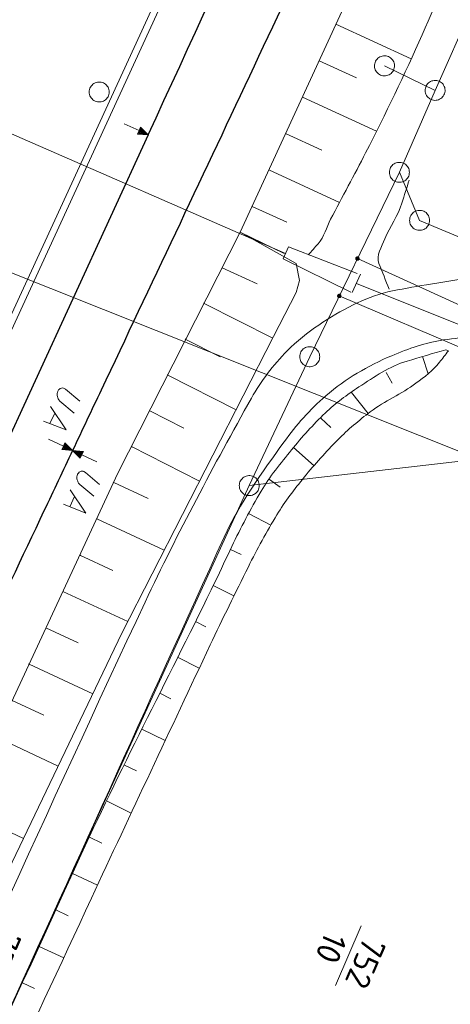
# Model space of a CAD drawing. Header units: metres. Extents: x 3425540 to 3446143, y 5432760 to 5444637.
# Tile 568 of 656: x 3437256 to 3437288, y 5444440 to 5444514. Entities that reach past the tile are written whole.
import ezdxf
from ezdxf.enums import TextEntityAlignment as Align

# ---------------------------------------------------------------- set-up
doc = ezdxf.new("R2010")
doc.units = ezdxf.units.M
for name, color, linetype, lineweight in [('B_Bestand', 9, 'Continuous', 18), ('B_Böschung', 9, 'Continuous', 18), ('B_Flurgrenzen', 9, 'Continuous', 18), ('B_Gleisachse', 9, 'Continuous', 25), ('Bestand Kabeltröge', 9, 'Continuous', 18)]:
    doc.layers.add(name, color=color, linetype=linetype, lineweight=lineweight)
doc.styles.get("Standard").update_dxf_attribs({"font": 'isocpeur.ttf'})

msp = doc.modelspace()

# ---------------------------------------------------------------- linework, layer by layer
at = {"layer": 'B_Bestand'}
for p, q in [((3437275.773, 5444496.418), (3437237.389, 5444513.157)), ((3437292.359, 5444480.177), (3437224.81, 5444507.123)), ((3437275.999, 5444496.939), (3437275.599, 5444496.019)), ((3437281.381, 5444494.873), (3437280.757, 5444493.504)), ((3437281.069, 5444494.189), (3437295.309, 5444488.462))]:
    msp.add_line(p, q, dxfattribs=at)
for points in [[(3437263.675, 5444506.149), (3437264.798, 5444505.632), (3437264.679, 5444505.375), (3437265.491, 5444505.313), (3437264.916, 5444505.89), (3437264.798, 5444505.632)], [(3437264.925, 5444505.816), (3437264.741, 5444505.416), (3437265.405, 5444505.353), (3437264.925, 5444505.816)], [(3437264.935, 5444505.743), (3437264.803, 5444505.457), (3437265.319, 5444505.392), (3437264.935, 5444505.743)], [(3437264.944, 5444505.669), (3437264.865, 5444505.497), (3437265.234, 5444505.432), (3437264.944, 5444505.669)], [(3437264.957, 5444505.602), (3437264.924, 5444505.531), (3437265.148, 5444505.471), (3437264.957, 5444505.602)], [(3437259.933, 5444484.478), (3437258.88, 5444485.368), (3437258.802, 5444485.468), (3437258.749, 5444485.556), (3437258.729, 5444485.612), (3437258.689, 5444485.726), (3437258.675, 5444485.795), (3437258.673, 5444485.858), (3437258.677, 5444485.966), (3437258.689, 5444486.024), (3437258.724, 5444486.132), (3437258.78, 5444486.216), (3437258.842, 5444486.28), (3437258.891, 5444486.32), (3437258.986, 5444486.353), (3437259.055, 5444486.367), (3437259.144, 5444486.357), (3437259.195, 5444486.332), (3437259.305, 5444486.265), (3437260.357, 5444485.375)], [(3437258.176, 5444484.973), (3437259.336, 5444483.216), (3437257.66, 5444483.884)], [(3437258.018, 5444482.535), (3437259.135, 5444482.006), (3437259.014, 5444481.75), (3437259.825, 5444481.679), (3437259.257, 5444482.262), (3437259.135, 5444482.006)], [(3437259.265, 5444482.188), (3437259.077, 5444481.79), (3437259.74, 5444481.72), (3437259.265, 5444482.188)], [(3437259.274, 5444482.115), (3437259.139, 5444481.83), (3437259.655, 5444481.76), (3437259.274, 5444482.115)], [(3437259.282, 5444482.041), (3437259.202, 5444481.87), (3437259.569, 5444481.801), (3437259.282, 5444482.041)], [(3437259.294, 5444481.974), (3437259.261, 5444481.903), (3437259.484, 5444481.841), (3437259.294, 5444481.974)], [(3437261.632, 5444480.822), (3437260.515, 5444481.351), (3437260.636, 5444481.607), (3437259.825, 5444481.678), (3437260.393, 5444481.095), (3437260.515, 5444481.351)], [(3437260.385, 5444481.169), (3437260.573, 5444481.567), (3437259.91, 5444481.637), (3437260.385, 5444481.169)], [(3437260.376, 5444481.242), (3437260.511, 5444481.527), (3437259.995, 5444481.597), (3437260.376, 5444481.242)], [(3437260.368, 5444481.316), (3437260.448, 5444481.487), (3437260.081, 5444481.556), (3437260.368, 5444481.316)], [(3437260.356, 5444481.383), (3437260.389, 5444481.454), (3437260.166, 5444481.516), (3437260.356, 5444481.383)], [(3437261.409, 5444478.248), (3437260.358, 5444479.136), (3437260.28, 5444479.236), (3437260.228, 5444479.323), (3437260.207, 5444479.38), (3437260.167, 5444479.493), (3437260.153, 5444479.562), (3437260.152, 5444479.625), (3437260.156, 5444479.733), (3437260.167, 5444479.79), (3437260.203, 5444479.899), (3437260.258, 5444479.982), (3437260.32, 5444480.047), (3437260.369, 5444480.086), (3437260.464, 5444480.12), (3437260.533, 5444480.134), (3437260.622, 5444480.123), (3437260.673, 5444480.099), (3437260.782, 5444480.031), (3437261.833, 5444479.143)], [(3437259.652, 5444478.735), (3437260.81, 5444476.981), (3437259.137, 5444477.648)]]:
    msp.add_lwpolyline(points, dxfattribs=at)
for points, knots in [([(3437355.504, 5444507.367), (3437349.307, 5444505.433), (3437343.11, 5444503.498), (3437336.913, 5444501.563), (3437333.494, 5444500.496), (3437330.037, 5444499.551), (3437326.597, 5444498.554), (3437322.372, 5444497.33), (3437318.143, 5444496.12), (3437313.917, 5444494.9), (3437311.903, 5444494.319), (3437309.941, 5444493.567), (3437307.899, 5444493.073), (3437306.235, 5444492.671), (3437304.536, 5444492.477), (3437302.848, 5444492.214), (3437300.735, 5444491.885), (3437298.619, 5444491.58), (3437296.508, 5444491.246), (3437295.106, 5444491.024), (3437293.715, 5444490.734), (3437292.317, 5444490.494), (3437290.754, 5444490.227), (3437289.16, 5444490.198), (3437287.589, 5444489.957), (3437286.253, 5444489.752), (3437284.986, 5444489.307), (3437283.72, 5444488.775), (3437281.909, 5444488.015), (3437280.276, 5444487.06), (3437278.777, 5444485.766), (3437277.575, 5444484.728), (3437276.568, 5444483.601), (3437275.66, 5444482.327), (3437274.01, 5444480.014), (3437272.342, 5444477.745), (3437271.173, 5444475.188), (3437265.416, 5444462.593), (3437259.741, 5444449.967), (3437253.979, 5444437.378), (3437247.621, 5444423.488), (3437241.263, 5444409.597), (3437234.905, 5444395.706)], [0, 0, 0, 0, 0.107881, 0.107881, 0.107881, 0.167404, 0.167404, 0.167404, 0.240499, 0.240499, 0.240499, 0.275337, 0.275337, 0.275337, 0.303717, 0.303717, 0.303717, 0.339242, 0.339242, 0.339242, 0.362828, 0.362828, 0.362828, 0.389185, 0.389185, 0.389185, 0.411594, 0.411594, 0.411594, 0.443649, 0.443649, 0.443649, 0.469358, 0.469358, 0.469358, 0.516065, 0.516065, 0.516065, 0.74614, 0.74614, 0.74614, 1, 1, 1, 1]), ([(3437283.515, 5444493.757), (3437283.264, 5444494.402), (3437283.014, 5444495.047), (3437282.763, 5444495.692), (3437282.536, 5444496.275), (3437282.945, 5444496.93), (3437283.192, 5444497.519), (3437283.584, 5444498.455), (3437284.186, 5444499.259), (3437284.482, 5444500.207), (3437284.661, 5444500.781), (3437284.84, 5444501.354), (3437285.019, 5444501.927)], [0, 0, 0, 0, 0.237634, 0.237634, 0.237634, 0.452455, 0.452455, 0.452455, 0.793743, 0.793743, 0.793743, 1, 1, 1, 1]), ([(3437294.915, 5444495.051), (3437293.267, 5444494.908), (3437291.619, 5444494.765), (3437289.971, 5444494.622), (3437288.745, 5444494.516), (3437287.535, 5444494.275), (3437286.318, 5444494.084), (3437285.345, 5444493.932), (3437284.38, 5444493.758), (3437283.416, 5444493.547), (3437282.516, 5444493.35), (3437281.674, 5444492.981), (3437280.837, 5444492.579), (3437279.93, 5444492.143), (3437279.091, 5444491.638), (3437278.258, 5444491.074), (3437277.406, 5444490.497), (3437276.615, 5444489.883), (3437275.894, 5444489.139), (3437274.844, 5444488.056), (3437273.932, 5444486.893), (3437273.207, 5444485.592), (3437270.401, 5444480.559), (3437267.698, 5444475.52), (3437265.255, 5444470.326), (3437257.992, 5444454.887), (3437251.133, 5444439.268), (3437243.671, 5444423.93), (3437239.767, 5444415.907), (3437235.864, 5444407.884), (3437231.96, 5444399.86)], [0, 0, 0, 0, 0.041354, 0.041354, 0.041354, 0.072123, 0.072123, 0.072123, 0.096716, 0.096716, 0.096716, 0.119671, 0.119671, 0.119671, 0.144554, 0.144554, 0.144554, 0.170011, 0.170011, 0.170011, 0.207092, 0.207092, 0.207092, 0.350529, 0.350529, 0.350529, 0.776942, 0.776942, 0.776942, 1, 1, 1, 1])]:
    msp.add_open_spline(points, degree=3, knots=knots, dxfattribs=at)
at = {"layer": 'B_Böschung'}
for p, q in [((3437279.531, 5444513.59), (3437285.163, 5444511.004)), ((3437278.279, 5444510.864), (3437281.091, 5444509.572)), ((3437277.026, 5444508.138), (3437282.568, 5444505.593)), ((3437275.774, 5444505.412), (3437278.492, 5444504.164)), ((3437274.522, 5444502.686), (3437279.81, 5444500.257)), ((3437273.27, 5444499.958), (3437275.861, 5444498.769)), ((3437272.382, 5444498.026), (3437276.56, 5444495.692)), ((3437272.382, 5444498.025), (3437275.653, 5444496.419)), ((3437275.999, 5444496.939), (3437281.129, 5444494.942)), ((3437275.599, 5444496.019), (3437280.659, 5444493.53)), ((3437271.003, 5444495.362), (3437271.014, 5444495.356)), ((3437271.025, 5444495.35), (3437273.654, 5444494.164)), ((3437269.623, 5444492.698), (3437269.668, 5444492.675)), ((3437269.668, 5444492.675), (3437274.809, 5444490.097)), ((3437268.244, 5444490.034), (3437268.278, 5444490.016)), ((3437268.311, 5444489.999), (3437270.872, 5444488.702)), ((3437287.767, 5444489.225), (3437287.955, 5444489.137)), ((3437286.031, 5444488.713), (3437286.443, 5444487.422)), ((3437266.913, 5444487.345), (3437266.955, 5444487.325)), ((3437266.954, 5444487.324), (3437272.067, 5444484.731)), ((3437283.292, 5444487.525), (3437283.75, 5444486.708)), ((3437280.711, 5444486.011), (3437281.959, 5444484.455)), ((3437258.503, 5444484.473), (3437258.134, 5444483.691)), ((3437265.597, 5444484.648), (3437268.15, 5444483.354)), ((3437265.616, 5444484.64), (3437265.607, 5444484.645)), ((3437278.397, 5444484.111), (3437279.165, 5444483.411)), ((3437264.24, 5444481.972), (3437269.337, 5444479.388)), ((3437264.318, 5444481.936), (3437264.241, 5444481.973)), ((3437276.374, 5444481.896), (3437277.899, 5444480.536)), ((3437262.904, 5444479.287), (3437265.477, 5444478.077)), ((3437263.021, 5444479.231), (3437262.963, 5444479.259)), ((3437274.574, 5444479.498), (3437275.36, 5444478.936)), ((3437259.979, 5444478.236), (3437259.61, 5444477.455)), ((3437261.723, 5444476.525), (3437261.636, 5444476.566)), ((3437261.637, 5444476.567), (3437266.691, 5444474.209)), ((3437273.035, 5444476.931), (3437274.665, 5444476.078)), ((3437260.369, 5444473.848), (3437262.848, 5444472.692)), ((3437260.426, 5444473.82), (3437260.397, 5444473.833)), ((3437271.643, 5444474.274), (3437272.452, 5444473.89)), ((3437270.354, 5444471.565), (3437271.908, 5444470.793)), ((3437259.101, 5444471.129), (3437263.96, 5444468.863)), ((3437259.129, 5444471.115), (3437259.101, 5444471.128)), ((3437269.018, 5444468.879), (3437269.808, 5444468.486)), ((3437257.831, 5444468.41), (3437257.832, 5444468.409)), ((3437257.834, 5444468.41), (3437260.237, 5444467.289)), ((3437256.534, 5444465.705), (3437256.565, 5444465.69)), ((3437256.566, 5444465.691), (3437261.343, 5444463.463)), ((3437267.683, 5444466.192), (3437269.312, 5444465.383)), ((3437266.347, 5444463.506), (3437267.191, 5444463.087)), ((3437255.298, 5444462.972), (3437257.672, 5444461.865)), ((3437265.02, 5444460.815), (3437266.767, 5444459.969)), ((3437254.029, 5444460.253), (3437258.742, 5444458.04)), ((3437263.712, 5444458.115), (3437264.601, 5444457.684)), ((3437262.405, 5444455.415), (3437264.22, 5444454.536)), ((3437251.476, 5444454.824), (3437256.146, 5444452.629)), ((3437261.097, 5444452.715), (3437262.024, 5444452.268)), ((3437259.82, 5444450.001), (3437261.698, 5444449.14)), ((3437258.57, 5444447.274), (3437259.5, 5444446.847)), ((3437257.319, 5444444.546), (3437259.167, 5444443.699)), ((3437256.069, 5444441.819), (3437256.986, 5444441.399))]:
    msp.add_line(p, q, dxfattribs=at)
for points in [[(3437319.81, 5444600.73), (3437311.391, 5444582.921), (3437298.004, 5444553.679), (3437285.088, 5444525.69), (3437272.382, 5444498.025)], [(3437272.382, 5444498.026), (3437263.199, 5444479.919), (3437254.262, 5444460.749), (3437237.131, 5444424.308), (3437226.435, 5444401.156), (3437225.55, 5444399.142), (3437224.745, 5444397.854), (3437223.859, 5444397.129), (3437223.264, 5444396.818)], [(3437276.56, 5444495.692), (3437276.801, 5444494.403), (3437276.56, 5444493.517), (3437274.869, 5444490.215), (3437263.523, 5444468.007), (3437247.344, 5444434.281), (3437234.156, 5444405.17), (3437233.592, 5444405.493), (3437229.889, 5444397.841), (3437227.076, 5444392.219), (3437226.11, 5444391.736), (3437224.983, 5444391.414), (3437223.453, 5444391.172), (3437222.406, 5444391.333), (3437221.118, 5444391.575)]]:
    msp.add_lwpolyline(points, dxfattribs=at)
for points, knots in [([(3437275.443, 5444619.929), (3437272.423, 5444613.082), (3437269.403, 5444606.235), (3437266.383, 5444599.387), (3437264.892, 5444596.007), (3437263.202, 5444592.721), (3437261.72, 5444589.333), (3437260.926, 5444587.518), (3437260.279, 5444585.647), (3437259.627, 5444583.776), (3437258.801, 5444581.409), (3437257.946, 5444579.053), (3437257.299, 5444576.632), (3437256.496, 5444573.631), (3437255.731, 5444570.622), (3437254.965, 5444567.612), (3437253.881, 5444563.355), (3437252.725, 5444559.116), (3437251.751, 5444554.831), (3437251.338, 5444553.013), (3437250.989, 5444551.182), (3437250.624, 5444549.354), (3437250.035, 5444546.408), (3437249.45, 5444543.46), (3437248.861, 5444540.513), (3437248.598, 5444539.197), (3437248.327, 5444537.882), (3437248.056, 5444536.566), (3437247.584, 5444534.272), (3437247.062, 5444531.987), (3437246.372, 5444529.743), (3437245.46, 5444526.775), (3437244.399, 5444523.867), (3437243.312, 5444520.964), (3437241.479, 5444516.07), (3437239.641, 5444511.181), (3437237.757, 5444506.306), (3437236.29, 5444502.512), (3437234.795, 5444498.731), (3437233.251, 5444494.967), (3437231.713, 5444491.219), (3437230.046, 5444487.529), (3437228.34, 5444483.853), (3437227.161, 5444481.312), (3437225.9, 5444478.816), (3437224.651, 5444476.308), (3437223.997, 5444474.995), (3437223.357, 5444473.677), (3437222.557, 5444472.442), (3437221.391, 5444470.641), (3437219.795, 5444469.173), (3437218.532, 5444467.449), (3437217.419, 5444465.929), (3437216.302, 5444464.41), (3437215.231, 5444462.858), (3437214.137, 5444461.272), (3437213.112, 5444459.641), (3437212.021, 5444458.053), (3437211.248, 5444456.929), (3437210.445, 5444455.828), (3437209.606, 5444454.75), (3437208.212, 5444452.96), (3437206.768, 5444451.21), (3437205.178, 5444449.596), (3437203.511, 5444447.905), (3437201.845, 5444446.214), (3437200.178, 5444444.522)], [0, 0, 0, 0, 0.116255, 0.116255, 0.116255, 0.173642, 0.173642, 0.173642, 0.20439, 0.20439, 0.20439, 0.243297, 0.243297, 0.243297, 0.291542, 0.291542, 0.291542, 0.359784, 0.359784, 0.359784, 0.388738, 0.388738, 0.388738, 0.435419, 0.435419, 0.435419, 0.456278, 0.456278, 0.456278, 0.492668, 0.492668, 0.492668, 0.540809, 0.540809, 0.540809, 0.621977, 0.621977, 0.621977, 0.685158, 0.685158, 0.685158, 0.748076, 0.748076, 0.748076, 0.791564, 0.791564, 0.791564, 0.814331, 0.814331, 0.814331, 0.847539, 0.847539, 0.847539, 0.876819, 0.876819, 0.876819, 0.906741, 0.906741, 0.906741, 0.927929, 0.927929, 0.927929, 0.963113, 0.963113, 0.963113, 1, 1, 1, 1]), ([(3437278.277, 5444618.702), (3437275.601, 5444612.557), (3437272.924, 5444606.411), (3437270.248, 5444600.265), (3437268.922, 5444597.221), (3437267.632, 5444594.167), (3437266.383, 5444591.083), (3437265.616, 5444589.189), (3437265.072, 5444587.208), (3437264.692, 5444585.204), (3437264.474, 5444584.055), (3437264.262, 5444582.905), (3437264.052, 5444581.754), (3437263.699, 5444579.822), (3437263.362, 5444577.887), (3437263.005, 5444575.955), (3437262.456, 5444572.985), (3437261.541, 5444570.094), (3437260.675, 5444567.2), (3437260.117, 5444565.336), (3437259.095, 5444563.623), (3437258.662, 5444561.724), (3437258.248, 5444559.91), (3437257.933, 5444558.08), (3437257.616, 5444556.247), (3437257.223, 5444553.976), (3437256.837, 5444551.705), (3437256.493, 5444549.427), (3437256.095, 5444546.789), (3437256.161, 5444544.096), (3437255.768, 5444541.454), (3437255.417, 5444539.092), (3437254.877, 5444536.772), (3437254.319, 5444534.446), (3437253.885, 5444532.637), (3437253.554, 5444530.788), (3437252.8, 5444529.091), (3437251.843, 5444526.937), (3437250.864, 5444524.797), (3437249.901, 5444522.648), (3437248.987, 5444520.609), (3437248.069, 5444518.571), (3437247.164, 5444516.527), (3437245.887, 5444513.644), (3437244.878, 5444510.65), (3437243.791, 5444507.69), (3437242.763, 5444504.893), (3437241.992, 5444502.006), (3437240.893, 5444499.233), (3437239.674, 5444496.159), (3437238.21, 5444493.198), (3437236.786, 5444490.213), (3437234.359, 5444485.125), (3437231.903, 5444480.074), (3437229.229, 5444475.104), (3437227.991, 5444472.804), (3437226.517, 5444470.661), (3437225.043, 5444468.5), (3437223.169, 5444465.754), (3437221.276, 5444463.048), (3437219.004, 5444460.607), (3437217.467, 5444458.956), (3437215.822, 5444457.443), (3437214.093, 5444456.016), (3437212.269, 5444454.511), (3437210.44, 5444453.014), (3437208.618, 5444451.506), (3437205.805, 5444449.178), (3437202.991, 5444446.85), (3437200.178, 5444444.522)], [0, 0, 0, 0, 0.103018, 0.103018, 0.103018, 0.154054, 0.154054, 0.154054, 0.185392, 0.185392, 0.185392, 0.203368, 0.203368, 0.203368, 0.233556, 0.233556, 0.233556, 0.279968, 0.279968, 0.279968, 0.309856, 0.309856, 0.309856, 0.338421, 0.338421, 0.338421, 0.37383, 0.37383, 0.37383, 0.414843, 0.414843, 0.414843, 0.451504, 0.451504, 0.451504, 0.480019, 0.480019, 0.480019, 0.516213, 0.516213, 0.516213, 0.550563, 0.550563, 0.550563, 0.599019, 0.599019, 0.599019, 0.644817, 0.644817, 0.644817, 0.695589, 0.695589, 0.695589, 0.782133, 0.782133, 0.782133, 0.822188, 0.822188, 0.822188, 0.873101, 0.873101, 0.873101, 0.907541, 0.907541, 0.907541, 0.943879, 0.943879, 0.943879, 1, 1, 1, 1]), ([(3437323.983, 5444598.925), (3437321.67, 5444593.614), (3437319.358, 5444588.302), (3437317.045, 5444582.99), (3437313.966, 5444575.918), (3437310.763, 5444568.899), (3437307.646, 5444561.843), (3437302.822, 5444550.923), (3437297.999, 5444540.002), (3437293.176, 5444529.081), (3437290.781, 5444523.659), (3437288.391, 5444518.235), (3437285.997, 5444512.812), (3437284.677, 5444509.824), (3437283.254, 5444506.881), (3437281.764, 5444503.973), (3437280.909, 5444502.305), (3437280.014, 5444500.658), (3437279.144, 5444498.999), (3437278.824, 5444498.39), (3437278.66, 5444497.677), (3437278.206, 5444497.16), (3437277.96, 5444496.88), (3437277.713, 5444496.6), (3437277.467, 5444496.32)], [0, 0, 0, 0, 0.15418, 0.15418, 0.15418, 0.359474, 0.359474, 0.359474, 0.677197, 0.677197, 0.677197, 0.834949, 0.834949, 0.834949, 0.921889, 0.921889, 0.921889, 0.971761, 0.971761, 0.971761, 0.990075, 0.990075, 0.990075, 1, 1, 1, 1]), ([(3437236.657, 5444394.962), (3437236.72, 5444396.056), (3437236.784, 5444397.15), (3437236.847, 5444398.244), (3437236.897, 5444399.111), (3437236.913, 5444400.024), (3437237.275, 5444400.813), (3437238.321, 5444403.096), (3437239.368, 5444405.379), (3437240.414, 5444407.662), (3437247.101, 5444422.253), (3437253.788, 5444436.843), (3437260.476, 5444451.433), (3437263.639, 5444458.333), (3437267.202, 5444465.043), (3437270.508, 5444471.874), (3437270.928, 5444472.743), (3437271.329, 5444473.62), (3437271.745, 5444474.491), (3437272.418, 5444475.9), (3437273.138, 5444477.279), (3437273.933, 5444478.63), (3437274.586, 5444479.739), (3437275.401, 5444480.725), (3437276.216, 5444481.723), (3437277.008, 5444482.694), (3437277.828, 5444483.614), (3437278.737, 5444484.483), (3437279.512, 5444485.225), (3437280.36, 5444485.843), (3437281.258, 5444486.434), (3437282.411, 5444487.193), (3437283.556, 5444487.983), (3437284.865, 5444488.369), (3437285.832, 5444488.655), (3437286.8, 5444488.94), (3437287.767, 5444489.225)], [0, 0, 0, 0, 0.029938, 0.029938, 0.029938, 0.053655, 0.053655, 0.053655, 0.122264, 0.122264, 0.122264, 0.560741, 0.560741, 0.560741, 0.768098, 0.768098, 0.768098, 0.794458, 0.794458, 0.794458, 0.837093, 0.837093, 0.837093, 0.872101, 0.872101, 0.872101, 0.906142, 0.906142, 0.906142, 0.935172, 0.935172, 0.935172, 0.972447, 0.972447, 0.972447, 1, 1, 1, 1]), ([(3437236.665, 5444395.108), (3437240.152, 5444402.654), (3437243.639, 5444410.2), (3437247.126, 5444417.746), (3437251.816, 5444427.895), (3437256.534, 5444438.03), (3437261.244, 5444448.169), (3437264.183, 5444454.496), (3437267.159, 5444460.804), (3437270.128, 5444467.117), (3437271.052, 5444469.081), (3437272.02, 5444471.023), (3437272.982, 5444472.969), (3437273.639, 5444474.3), (3437274.352, 5444475.597), (3437275.122, 5444476.871), (3437275.723, 5444477.866), (3437276.436, 5444478.774), (3437277.168, 5444479.678), (3437277.963, 5444480.66), (3437278.797, 5444481.589), (3437279.689, 5444482.486), (3437280.446, 5444483.248), (3437281.26, 5444483.934), (3437282.114, 5444484.579), (3437283.187, 5444485.39), (3437284.447, 5444485.909), (3437285.529, 5444486.711), (3437286.163, 5444487.181), (3437286.806, 5444487.661), (3437287.289, 5444488.281), (3437287.511, 5444488.567), (3437287.733, 5444488.852), (3437287.955, 5444489.137)], [0, 0, 0, 0, 0.230301, 0.230301, 0.230301, 0.540031, 0.540031, 0.540031, 0.733292, 0.733292, 0.733292, 0.793419, 0.793419, 0.793419, 0.834517, 0.834517, 0.834517, 0.866594, 0.866594, 0.866594, 0.901443, 0.901443, 0.901443, 0.931025, 0.931025, 0.931025, 0.968204, 0.968204, 0.968204, 0.989984, 0.989984, 0.989984, 1, 1, 1, 1])]:
    msp.add_open_spline(points, degree=3, knots=knots, dxfattribs=at)
at = {"layer": 'B_Flurgrenzen'}
for p, q in [((3437286.963, 5444508.643), (3437326.777, 5444598.603)), ((3437283.174, 5444510.481), (3437286.963, 5444508.643)), ((3437284.288, 5444502.506), (3437286.963, 5444508.643)), ((3437284.288, 5444502.506), (3437277.576, 5444488.699)), ((3437285.804, 5444498.908), (3437284.288, 5444502.506)), ((3437294.915, 5444495.051), (3437285.804, 5444498.908)), ((3437281.15, 5444496.051), (3437295.853, 5444489.324)), ((3437279.789, 5444493.25), (3437295.903, 5444486.397)), ((3437277.576, 5444488.699), (3437273.054, 5444479.052)), ((3437273.054, 5444479.052), (3437293.745, 5444481.439)), ((3437273.054, 5444479.052), (3437234.905, 5444395.706)), ((3437281.434, 5444446.1), (3437279.496, 5444441.619))]:
    msp.add_line(p, q, dxfattribs=at)
for points in [[(3437282.875, 5444509.792), (3437282.965, 5444509.76), (3437283.053, 5444509.741), (3437283.151, 5444509.731), (3437283.244, 5444509.736), (3437283.335, 5444509.754), (3437283.429, 5444509.778), (3437283.515, 5444509.811), (3437283.594, 5444509.861), (3437283.67, 5444509.918), (3437283.732, 5444509.987), (3437283.789, 5444510.059), (3437283.838, 5444510.141), (3437283.875, 5444510.228), (3437283.902, 5444510.319), (3437283.916, 5444510.41), (3437283.924, 5444510.503), (3437283.913, 5444510.598), (3437283.895, 5444510.689), (3437283.861, 5444510.775), (3437283.814, 5444510.859), (3437283.765, 5444510.939), (3437283.706, 5444511.01), (3437283.631, 5444511.074), (3437283.556, 5444511.126), (3437283.472, 5444511.169), (3437283.383, 5444511.201), (3437283.295, 5444511.22), (3437283.196, 5444511.23), (3437283.104, 5444511.225), (3437283.012, 5444511.207), (3437282.919, 5444511.183), (3437282.833, 5444511.15), (3437282.754, 5444511.1), (3437282.678, 5444511.043), (3437282.615, 5444510.974), (3437282.558, 5444510.902), (3437282.51, 5444510.82), (3437282.472, 5444510.733), (3437282.446, 5444510.642), (3437282.432, 5444510.551), (3437282.424, 5444510.458), (3437282.434, 5444510.363), (3437282.453, 5444510.272), (3437282.486, 5444510.186), (3437282.533, 5444510.102), (3437282.583, 5444510.022), (3437282.642, 5444509.952), (3437282.717, 5444509.887), (3437282.791, 5444509.835), (3437282.875, 5444509.792)], [(3437262.574, 5444508.523), (3437262.568, 5444508.617), (3437262.55, 5444508.706), (3437262.521, 5444508.801), (3437262.48, 5444508.883), (3437262.426, 5444508.96), (3437262.367, 5444509.037), (3437262.302, 5444509.102), (3437262.226, 5444509.155), (3437262.143, 5444509.202), (3437262.054, 5444509.232), (3437261.966, 5444509.255), (3437261.871, 5444509.267), (3437261.777, 5444509.267), (3437261.682, 5444509.255), (3437261.594, 5444509.232), (3437261.505, 5444509.202), (3437261.422, 5444509.155), (3437261.346, 5444509.102), (3437261.281, 5444509.037), (3437261.222, 5444508.96), (3437261.168, 5444508.883), (3437261.127, 5444508.801), (3437261.098, 5444508.706), (3437261.08, 5444508.617), (3437261.074, 5444508.523), (3437261.08, 5444508.429), (3437261.098, 5444508.34), (3437261.127, 5444508.245), (3437261.168, 5444508.163), (3437261.222, 5444508.086), (3437261.281, 5444508.009), (3437261.346, 5444507.944), (3437261.422, 5444507.891), (3437261.505, 5444507.844), (3437261.594, 5444507.814), (3437261.682, 5444507.791), (3437261.777, 5444507.779), (3437261.871, 5444507.779), (3437261.966, 5444507.791), (3437262.054, 5444507.814), (3437262.143, 5444507.844), (3437262.226, 5444507.891), (3437262.302, 5444507.944), (3437262.367, 5444508.009), (3437262.426, 5444508.086), (3437262.48, 5444508.163), (3437262.521, 5444508.245), (3437262.55, 5444508.34), (3437262.568, 5444508.429), (3437262.574, 5444508.523)], [(3437286.664, 5444507.954), (3437286.754, 5444507.922), (3437286.842, 5444507.903), (3437286.94, 5444507.893), (3437287.033, 5444507.898), (3437287.124, 5444507.916), (3437287.218, 5444507.94), (3437287.304, 5444507.973), (3437287.383, 5444508.023), (3437287.459, 5444508.08), (3437287.521, 5444508.149), (3437287.578, 5444508.221), (3437287.627, 5444508.303), (3437287.664, 5444508.39), (3437287.691, 5444508.481), (3437287.705, 5444508.572), (3437287.713, 5444508.665), (3437287.702, 5444508.76), (3437287.684, 5444508.851), (3437287.65, 5444508.937), (3437287.603, 5444509.021), (3437287.554, 5444509.101), (3437287.495, 5444509.172), (3437287.42, 5444509.236), (3437287.345, 5444509.288), (3437287.261, 5444509.331), (3437287.172, 5444509.363), (3437287.084, 5444509.382), (3437286.985, 5444509.392), (3437286.893, 5444509.387), (3437286.801, 5444509.369), (3437286.708, 5444509.345), (3437286.622, 5444509.312), (3437286.543, 5444509.262), (3437286.467, 5444509.205), (3437286.404, 5444509.136), (3437286.347, 5444509.064), (3437286.299, 5444508.982), (3437286.261, 5444508.895), (3437286.235, 5444508.804), (3437286.221, 5444508.713), (3437286.213, 5444508.62), (3437286.223, 5444508.525), (3437286.242, 5444508.434), (3437286.275, 5444508.348), (3437286.322, 5444508.264), (3437286.372, 5444508.184), (3437286.431, 5444508.114), (3437286.506, 5444508.049), (3437286.58, 5444507.997), (3437286.664, 5444507.954)], [(3437285.038, 5444502.506), (3437285.032, 5444502.6), (3437285.014, 5444502.689), (3437284.985, 5444502.784), (3437284.944, 5444502.866), (3437284.89, 5444502.943), (3437284.831, 5444503.02), (3437284.766, 5444503.085), (3437284.69, 5444503.138), (3437284.607, 5444503.185), (3437284.518, 5444503.215), (3437284.43, 5444503.238), (3437284.335, 5444503.25), (3437284.241, 5444503.25), (3437284.146, 5444503.238), (3437284.058, 5444503.215), (3437283.969, 5444503.185), (3437283.886, 5444503.138), (3437283.81, 5444503.085), (3437283.745, 5444503.02), (3437283.686, 5444502.943), (3437283.632, 5444502.866), (3437283.591, 5444502.784), (3437283.562, 5444502.689), (3437283.544, 5444502.6), (3437283.538, 5444502.506), (3437283.544, 5444502.412), (3437283.562, 5444502.323), (3437283.591, 5444502.228), (3437283.632, 5444502.146), (3437283.686, 5444502.069), (3437283.745, 5444501.992), (3437283.81, 5444501.927), (3437283.886, 5444501.874), (3437283.969, 5444501.827), (3437284.058, 5444501.797), (3437284.146, 5444501.774), (3437284.241, 5444501.762), (3437284.335, 5444501.762), (3437284.43, 5444501.774), (3437284.518, 5444501.797), (3437284.607, 5444501.827), (3437284.69, 5444501.874), (3437284.766, 5444501.927), (3437284.831, 5444501.992), (3437284.89, 5444502.069), (3437284.944, 5444502.146), (3437284.985, 5444502.228), (3437285.014, 5444502.323), (3437285.032, 5444502.412), (3437285.038, 5444502.506)], [(3437286.554, 5444498.908), (3437286.548, 5444499.002), (3437286.53, 5444499.091), (3437286.501, 5444499.186), (3437286.46, 5444499.268), (3437286.406, 5444499.345), (3437286.347, 5444499.422), (3437286.282, 5444499.487), (3437286.206, 5444499.54), (3437286.123, 5444499.587), (3437286.034, 5444499.617), (3437285.946, 5444499.64), (3437285.851, 5444499.652), (3437285.757, 5444499.652), (3437285.662, 5444499.64), (3437285.574, 5444499.617), (3437285.485, 5444499.587), (3437285.402, 5444499.54), (3437285.326, 5444499.487), (3437285.261, 5444499.422), (3437285.202, 5444499.345), (3437285.148, 5444499.268), (3437285.107, 5444499.186), (3437285.078, 5444499.091), (3437285.06, 5444499.002), (3437285.054, 5444498.908), (3437285.06, 5444498.814), (3437285.078, 5444498.725), (3437285.107, 5444498.63), (3437285.148, 5444498.548), (3437285.202, 5444498.471), (3437285.261, 5444498.394), (3437285.326, 5444498.329), (3437285.402, 5444498.276), (3437285.485, 5444498.229), (3437285.574, 5444498.199), (3437285.662, 5444498.176), (3437285.757, 5444498.164), (3437285.851, 5444498.164), (3437285.946, 5444498.176), (3437286.034, 5444498.199), (3437286.123, 5444498.229), (3437286.206, 5444498.276), (3437286.282, 5444498.329), (3437286.347, 5444498.394), (3437286.406, 5444498.471), (3437286.46, 5444498.548), (3437286.501, 5444498.63), (3437286.53, 5444498.725), (3437286.548, 5444498.814), (3437286.554, 5444498.908)], [(3437281.1, 5444495.936), (3437281.115, 5444495.931), (3437281.131, 5444495.927), (3437281.146, 5444495.926), (3437281.178, 5444495.928), (3437281.192, 5444495.933), (3437281.207, 5444495.939), (3437281.22, 5444495.947), (3437281.233, 5444495.957), (3437281.244, 5444495.968), (3437281.254, 5444495.98), (3437281.262, 5444495.994), (3437281.268, 5444496.008), (3437281.272, 5444496.023), (3437281.275, 5444496.039), (3437281.275, 5444496.054), (3437281.273, 5444496.07), (3437281.27, 5444496.085), (3437281.265, 5444496.101), (3437281.258, 5444496.114), (3437281.249, 5444496.127), (3437281.239, 5444496.139), (3437281.227, 5444496.149), (3437281.214, 5444496.158), (3437281.2, 5444496.165), (3437281.185, 5444496.171), (3437281.169, 5444496.174), (3437281.154, 5444496.176), (3437281.138, 5444496.175), (3437281.123, 5444496.173), (3437281.108, 5444496.169), (3437281.093, 5444496.162), (3437281.08, 5444496.154), (3437281.067, 5444496.144), (3437281.056, 5444496.133), (3437281.047, 5444496.121), (3437281.038, 5444496.108), (3437281.032, 5444496.093), (3437281.028, 5444496.078), (3437281.026, 5444496.063), (3437281.025, 5444496.047), (3437281.027, 5444496.031), (3437281.03, 5444496.016), (3437281.035, 5444496.001), (3437281.042, 5444495.987), (3437281.052, 5444495.974), (3437281.061, 5444495.962), (3437281.073, 5444495.952), (3437281.086, 5444495.943), (3437281.1, 5444495.936)], [(3437281.11, 5444495.958), (3437281.123, 5444495.954), (3437281.137, 5444495.951), (3437281.165, 5444495.951), (3437281.179, 5444495.954), (3437281.192, 5444495.96), (3437281.205, 5444495.966), (3437281.216, 5444495.974), (3437281.225, 5444495.984), (3437281.233, 5444495.995), (3437281.241, 5444496.007), (3437281.246, 5444496.021), (3437281.249, 5444496.035), (3437281.251, 5444496.048), (3437281.25, 5444496.062), (3437281.247, 5444496.076), (3437281.243, 5444496.089), (3437281.237, 5444496.102), (3437281.229, 5444496.113), (3437281.219, 5444496.124), (3437281.208, 5444496.133), (3437281.196, 5444496.14), (3437281.184, 5444496.146), (3437281.17, 5444496.149), (3437281.156, 5444496.151), (3437281.142, 5444496.151), (3437281.128, 5444496.149), (3437281.114, 5444496.144), (3437281.102, 5444496.139), (3437281.091, 5444496.131), (3437281.079, 5444496.122), (3437281.07, 5444496.112), (3437281.063, 5444496.1), (3437281.056, 5444496.087), (3437281.053, 5444496.073), (3437281.05, 5444496.06), (3437281.049, 5444496.046), (3437281.051, 5444496.032), (3437281.055, 5444496.019), (3437281.06, 5444496.006), (3437281.067, 5444495.993), (3437281.077, 5444495.983), (3437281.086, 5444495.973), (3437281.098, 5444495.965), (3437281.11, 5444495.958)], [(3437281.12, 5444495.981), (3437281.131, 5444495.977), (3437281.143, 5444495.975), (3437281.156, 5444495.975), (3437281.167, 5444495.977), (3437281.18, 5444495.981), (3437281.19, 5444495.986), (3437281.2, 5444495.993), (3437281.209, 5444496.003), (3437281.221, 5444496.023), (3437281.224, 5444496.035), (3437281.226, 5444496.047), (3437281.225, 5444496.059), (3437281.223, 5444496.071), (3437281.219, 5444496.083), (3437281.213, 5444496.093), (3437281.205, 5444496.103), (3437281.196, 5444496.111), (3437281.186, 5444496.118), (3437281.175, 5444496.123), (3437281.163, 5444496.125), (3437281.151, 5444496.126), (3437281.138, 5444496.125), (3437281.127, 5444496.123), (3437281.115, 5444496.118), (3437281.105, 5444496.112), (3437281.096, 5444496.103), (3437281.088, 5444496.094), (3437281.082, 5444496.083), (3437281.078, 5444496.072), (3437281.075, 5444496.061), (3437281.074, 5444496.048), (3437281.076, 5444496.036), (3437281.079, 5444496.025), (3437281.084, 5444496.013), (3437281.091, 5444496.003), (3437281.1, 5444495.994), (3437281.11, 5444495.987), (3437281.12, 5444495.981)], [(3437281.13, 5444496.004), (3437281.139, 5444496.001), (3437281.149, 5444495.999), (3437281.159, 5444496), (3437281.169, 5444496.003), (3437281.178, 5444496.008), (3437281.186, 5444496.014), (3437281.192, 5444496.022), (3437281.197, 5444496.03), (3437281.2, 5444496.04), (3437281.201, 5444496.05), (3437281.2, 5444496.06), (3437281.198, 5444496.07), (3437281.193, 5444496.078), (3437281.187, 5444496.086), (3437281.179, 5444496.093), (3437281.17, 5444496.098), (3437281.161, 5444496.101), (3437281.151, 5444496.102), (3437281.141, 5444496.101), (3437281.131, 5444496.099), (3437281.123, 5444496.094), (3437281.115, 5444496.087), (3437281.108, 5444496.08), (3437281.103, 5444496.071), (3437281.1, 5444496.062), (3437281.099, 5444496.051), (3437281.1, 5444496.041), (3437281.102, 5444496.032), (3437281.107, 5444496.023), (3437281.113, 5444496.015), (3437281.121, 5444496.008), (3437281.13, 5444496.004)], [(3437281.14, 5444496.026), (3437281.146, 5444496.024), (3437281.154, 5444496.024), (3437281.161, 5444496.027), (3437281.167, 5444496.03), (3437281.172, 5444496.036), (3437281.175, 5444496.042), (3437281.176, 5444496.049), (3437281.176, 5444496.056), (3437281.174, 5444496.063), (3437281.17, 5444496.069), (3437281.164, 5444496.073), (3437281.157, 5444496.077), (3437281.15, 5444496.078), (3437281.143, 5444496.076), (3437281.136, 5444496.074), (3437281.131, 5444496.069), (3437281.126, 5444496.063), (3437281.125, 5444496.056), (3437281.124, 5444496.049), (3437281.125, 5444496.042), (3437281.128, 5444496.035), (3437281.134, 5444496.03), (3437281.14, 5444496.026)], [(3437279.739, 5444493.135), (3437279.754, 5444493.13), (3437279.77, 5444493.126), (3437279.785, 5444493.125), (3437279.817, 5444493.127), (3437279.831, 5444493.132), (3437279.846, 5444493.138), (3437279.859, 5444493.146), (3437279.872, 5444493.156), (3437279.883, 5444493.167), (3437279.893, 5444493.179), (3437279.901, 5444493.193), (3437279.907, 5444493.207), (3437279.911, 5444493.222), (3437279.914, 5444493.238), (3437279.914, 5444493.253), (3437279.912, 5444493.269), (3437279.909, 5444493.284), (3437279.904, 5444493.3), (3437279.897, 5444493.313), (3437279.888, 5444493.326), (3437279.878, 5444493.338), (3437279.866, 5444493.348), (3437279.853, 5444493.357), (3437279.839, 5444493.364), (3437279.824, 5444493.37), (3437279.808, 5444493.373), (3437279.793, 5444493.375), (3437279.777, 5444493.374), (3437279.762, 5444493.372), (3437279.747, 5444493.368), (3437279.732, 5444493.361), (3437279.719, 5444493.353), (3437279.706, 5444493.343), (3437279.695, 5444493.332), (3437279.686, 5444493.32), (3437279.677, 5444493.307), (3437279.671, 5444493.292), (3437279.667, 5444493.277), (3437279.665, 5444493.262), (3437279.664, 5444493.246), (3437279.666, 5444493.23), (3437279.669, 5444493.215), (3437279.674, 5444493.2), (3437279.681, 5444493.186), (3437279.691, 5444493.173), (3437279.7, 5444493.161), (3437279.712, 5444493.151), (3437279.725, 5444493.142), (3437279.739, 5444493.135)], [(3437279.749, 5444493.157), (3437279.762, 5444493.153), (3437279.776, 5444493.15), (3437279.804, 5444493.15), (3437279.818, 5444493.153), (3437279.831, 5444493.159), (3437279.844, 5444493.165), (3437279.855, 5444493.173), (3437279.864, 5444493.183), (3437279.872, 5444493.194), (3437279.88, 5444493.206), (3437279.885, 5444493.22), (3437279.888, 5444493.234), (3437279.89, 5444493.247), (3437279.889, 5444493.261), (3437279.886, 5444493.275), (3437279.882, 5444493.288), (3437279.876, 5444493.301), (3437279.868, 5444493.312), (3437279.858, 5444493.323), (3437279.847, 5444493.332), (3437279.835, 5444493.339), (3437279.823, 5444493.345), (3437279.809, 5444493.348), (3437279.795, 5444493.35), (3437279.781, 5444493.35), (3437279.767, 5444493.348), (3437279.753, 5444493.343), (3437279.741, 5444493.338), (3437279.73, 5444493.33), (3437279.718, 5444493.321), (3437279.709, 5444493.311), (3437279.702, 5444493.299), (3437279.695, 5444493.286), (3437279.692, 5444493.272), (3437279.689, 5444493.259), (3437279.688, 5444493.245), (3437279.69, 5444493.231), (3437279.694, 5444493.218), (3437279.699, 5444493.205), (3437279.706, 5444493.192), (3437279.716, 5444493.182), (3437279.725, 5444493.172), (3437279.737, 5444493.164), (3437279.749, 5444493.157)], [(3437279.759, 5444493.18), (3437279.77, 5444493.176), (3437279.782, 5444493.174), (3437279.795, 5444493.174), (3437279.806, 5444493.176), (3437279.819, 5444493.18), (3437279.829, 5444493.185), (3437279.839, 5444493.192), (3437279.848, 5444493.202), (3437279.86, 5444493.222), (3437279.863, 5444493.234), (3437279.865, 5444493.246), (3437279.864, 5444493.258), (3437279.862, 5444493.27), (3437279.858, 5444493.282), (3437279.852, 5444493.292), (3437279.844, 5444493.302), (3437279.835, 5444493.31), (3437279.825, 5444493.317), (3437279.814, 5444493.322), (3437279.802, 5444493.324), (3437279.79, 5444493.325), (3437279.777, 5444493.324), (3437279.766, 5444493.322), (3437279.754, 5444493.317), (3437279.744, 5444493.311), (3437279.735, 5444493.302), (3437279.727, 5444493.293), (3437279.721, 5444493.282), (3437279.717, 5444493.271), (3437279.714, 5444493.26), (3437279.713, 5444493.247), (3437279.715, 5444493.235), (3437279.718, 5444493.224), (3437279.723, 5444493.212), (3437279.73, 5444493.202), (3437279.739, 5444493.193), (3437279.749, 5444493.186), (3437279.759, 5444493.18)], [(3437279.769, 5444493.203), (3437279.778, 5444493.2), (3437279.788, 5444493.198), (3437279.798, 5444493.199), (3437279.808, 5444493.202), (3437279.817, 5444493.207), (3437279.825, 5444493.213), (3437279.831, 5444493.221), (3437279.836, 5444493.229), (3437279.839, 5444493.239), (3437279.84, 5444493.249), (3437279.839, 5444493.259), (3437279.837, 5444493.269), (3437279.832, 5444493.277), (3437279.826, 5444493.285), (3437279.818, 5444493.292), (3437279.809, 5444493.297), (3437279.8, 5444493.3), (3437279.79, 5444493.301), (3437279.78, 5444493.3), (3437279.77, 5444493.298), (3437279.762, 5444493.293), (3437279.754, 5444493.286), (3437279.747, 5444493.279), (3437279.742, 5444493.27), (3437279.739, 5444493.261), (3437279.738, 5444493.25), (3437279.739, 5444493.24), (3437279.741, 5444493.231), (3437279.746, 5444493.222), (3437279.752, 5444493.214), (3437279.76, 5444493.207), (3437279.769, 5444493.203)], [(3437279.779, 5444493.225), (3437279.785, 5444493.223), (3437279.793, 5444493.223), (3437279.8, 5444493.226), (3437279.806, 5444493.229), (3437279.811, 5444493.235), (3437279.814, 5444493.241), (3437279.815, 5444493.248), (3437279.815, 5444493.255), (3437279.813, 5444493.262), (3437279.809, 5444493.268), (3437279.803, 5444493.272), (3437279.796, 5444493.276), (3437279.789, 5444493.277), (3437279.782, 5444493.275), (3437279.775, 5444493.273), (3437279.77, 5444493.268), (3437279.765, 5444493.262), (3437279.764, 5444493.255), (3437279.763, 5444493.248), (3437279.764, 5444493.241), (3437279.767, 5444493.234), (3437279.773, 5444493.229), (3437279.779, 5444493.225)], [(3437278.326, 5444488.699), (3437278.32, 5444488.793), (3437278.302, 5444488.882), (3437278.273, 5444488.977), (3437278.232, 5444489.059), (3437278.178, 5444489.136), (3437278.119, 5444489.213), (3437278.054, 5444489.278), (3437277.978, 5444489.331), (3437277.895, 5444489.378), (3437277.806, 5444489.408), (3437277.718, 5444489.431), (3437277.623, 5444489.443), (3437277.529, 5444489.443), (3437277.434, 5444489.431), (3437277.346, 5444489.408), (3437277.257, 5444489.378), (3437277.174, 5444489.331), (3437277.098, 5444489.278), (3437277.033, 5444489.213), (3437276.974, 5444489.136), (3437276.92, 5444489.059), (3437276.879, 5444488.977), (3437276.85, 5444488.882), (3437276.832, 5444488.793), (3437276.826, 5444488.699), (3437276.832, 5444488.605), (3437276.85, 5444488.516), (3437276.879, 5444488.421), (3437276.92, 5444488.339), (3437276.974, 5444488.262), (3437277.033, 5444488.185), (3437277.098, 5444488.12), (3437277.174, 5444488.067), (3437277.257, 5444488.02), (3437277.346, 5444487.99), (3437277.434, 5444487.967), (3437277.529, 5444487.955), (3437277.623, 5444487.955), (3437277.718, 5444487.967), (3437277.806, 5444487.99), (3437277.895, 5444488.02), (3437277.978, 5444488.067), (3437278.054, 5444488.12), (3437278.119, 5444488.185), (3437278.178, 5444488.262), (3437278.232, 5444488.339), (3437278.273, 5444488.421), (3437278.302, 5444488.516), (3437278.32, 5444488.605), (3437278.326, 5444488.699)], [(3437273.804, 5444479.052), (3437273.798, 5444479.146), (3437273.78, 5444479.235), (3437273.751, 5444479.33), (3437273.71, 5444479.412), (3437273.656, 5444479.489), (3437273.597, 5444479.566), (3437273.532, 5444479.631), (3437273.456, 5444479.684), (3437273.373, 5444479.731), (3437273.284, 5444479.761), (3437273.196, 5444479.784), (3437273.101, 5444479.796), (3437273.007, 5444479.796), (3437272.912, 5444479.784), (3437272.824, 5444479.761), (3437272.735, 5444479.731), (3437272.652, 5444479.684), (3437272.576, 5444479.631), (3437272.511, 5444479.566), (3437272.452, 5444479.489), (3437272.398, 5444479.412), (3437272.357, 5444479.33), (3437272.328, 5444479.235), (3437272.31, 5444479.146), (3437272.304, 5444479.052), (3437272.31, 5444478.958), (3437272.328, 5444478.869), (3437272.357, 5444478.774), (3437272.398, 5444478.692), (3437272.452, 5444478.615), (3437272.511, 5444478.538), (3437272.576, 5444478.473), (3437272.652, 5444478.42), (3437272.735, 5444478.373), (3437272.824, 5444478.343), (3437272.912, 5444478.32), (3437273.007, 5444478.308), (3437273.101, 5444478.308), (3437273.196, 5444478.32), (3437273.284, 5444478.343), (3437273.373, 5444478.373), (3437273.456, 5444478.42), (3437273.532, 5444478.473), (3437273.597, 5444478.538), (3437273.656, 5444478.615), (3437273.71, 5444478.692), (3437273.751, 5444478.774), (3437273.78, 5444478.869), (3437273.798, 5444478.958), (3437273.804, 5444479.052)]]:
    msp.add_lwpolyline(points, dxfattribs=at)
at = {"layer": 'B_Gleisachse'}
msp.add_line((3437265.491, 5444505.314), (3437245.425, 5444461.715), dxfattribs=at)
msp.add_arc((3433638.725, 5446174.593), 3992.483, 335.284961, 336.579778, dxfattribs=at)
for points, knots in [([(3437280.694, 5444526.012), (3437279.989, 5444524.502), (3437279.285, 5444522.992), (3437278.58, 5444521.481), (3437276.748, 5444517.554), (3437274.907, 5444513.631), (3437273.063, 5444509.71), (3437271.219, 5444505.789), (3437269.371, 5444501.868), (3437267.52, 5444497.95), (3437265.669, 5444494.033), (3437263.817, 5444490.115), (3437261.964, 5444486.198), (3437261.251, 5444484.692), (3437260.538, 5444483.185), (3437259.825, 5444481.678)], [0, 0, 0, 0, 0.102038, 0.102038, 0.102038, 0.367338, 0.367338, 0.367338, 0.63266, 0.63266, 0.63266, 0.897948, 0.897948, 0.897948, 1, 1, 1, 1]), ([(3437259.825, 5444481.678), (3437259.112, 5444480.171), (3437258.399, 5444478.664), (3437257.686, 5444477.157), (3437256.035, 5444473.668), (3437254.386, 5444470.179), (3437252.736, 5444466.689), (3437251.086, 5444463.199), (3437249.441, 5444459.707), (3437247.796, 5444456.215), (3437246.151, 5444452.723), (3437244.511, 5444449.229), (3437242.874, 5444445.733), (3437241.237, 5444442.238), (3437239.602, 5444438.741), (3437237.976, 5444435.24), (3437237.274, 5444433.729), (3437236.572, 5444432.217), (3437235.87, 5444430.705)], [0, 0, 0, 0, 0.088802, 0.088802, 0.088802, 0.294396, 0.294396, 0.294396, 0.500011, 0.500011, 0.500011, 0.705618, 0.705618, 0.705618, 0.911221, 0.911221, 0.911221, 1, 1, 1, 1])]:
    msp.add_open_spline(points, degree=3, knots=knots, dxfattribs=at)
at = {"layer": 'Bestand Kabeltröge'}
for p, q in [((3437270.859, 5444525.827), (3437258.494, 5444498.925)), ((3437271.313, 5444525.619), (3437258.948, 5444498.717)), ((3437258.494, 5444498.926), (3437246.495, 5444472.899)), ((3437258.948, 5444498.716), (3437246.949, 5444472.689))]:
    msp.add_line(p, q, dxfattribs=at)

# ---------------------------------------------------------------- texts
at = {"layer": 'B_Flurgrenzen'}
msp.add_text('752', height=1.8, rotation=246.6001, dxfattribs=at).set_placement((3437253.716, 5444442.106), align=Align.MIDDLE_RIGHT)
msp.add_text('10', height=1.8, rotation=246.6001, dxfattribs=at).set_placement((3437280.006, 5444444.058), align=Align.TOP_CENTER)
msp.add_text('752', height=1.8, rotation=246.6001, dxfattribs=at).set_placement((3437280.924, 5444443.662), align=Align.CENTER)

doc.saveas('drawing.dxf')
